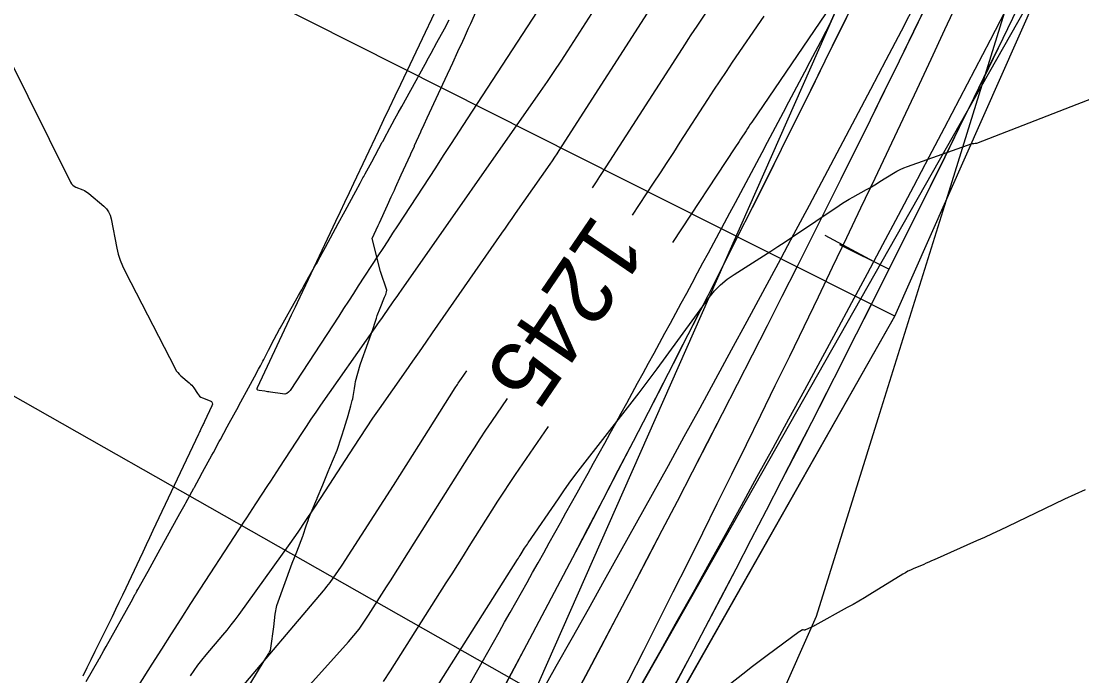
# Model space of a CAD drawing. Extents: x 658976 to 668726, y 639543 to 647196.
# Drawn here: x 662509.7 to 662605.3, y 643582.3 to 643641.2 of the extents above; entities that cross this region are included whole.
import ezdxf

# ---------------------------------------------------------------- set-up
doc = ezdxf.new("R2010")
doc.units = 0
for name, color, linetype in [('Ex_Contour Labels', 7, 'Continuous'), ('Ex_Major Contours', 7, 'Continuous'), ('Ex_Minor Contours', 7, 'Continuous'), ('R_Ramp 15 Degree_Min Ls', 7, 'Continuous'), ('R_Ramp 20 Degree Des Ls', 7, 'Continuous'), ('R_Ramp 20 Degree Des Ls Annot', 7, 'Continuous'), ('R_Ramp 20 Degree Existing Ramp', 7, 'Continuous'), ('R_Ramp 20 Degree_Min Ls', 7, 'Continuous')]:
    doc.layers.add(name, color=color, linetype=linetype)

msp = doc.modelspace()

# ---------------------------------------------------------------- linework, layer by layer
at = {"layer": 'Ex_Major Contours'}
for points in [[(662564.776, 643623.776), (662566.69, 643626.669), (662567.296, 643627.586), (662567.899, 643628.506), (662568.499, 643629.427), (662569.096, 643630.35), (662571.578, 643634.196), (662572.128, 643635.043), (662572.684, 643635.886), (662573.245, 643636.726), (662573.811, 643637.562), (662576.64, 643641.711)], [(662530.586, 643575.766), (662539.184, 643585.33), (662539.677, 643585.903), (662540.145, 643586.494), (662540.587, 643587.104), (662541.005, 643587.734), (662542.624, 643590.29), (662543.029, 643590.93), (662543.433, 643591.569), (662543.837, 643592.208), (662544.241, 643592.848), (662550.036, 643602.031), (662550.543, 643602.826), (662551.057, 643603.616), (662551.577, 643604.402), (662552.105, 643605.183), (662553.515, 643607.248)]]:
    msp.add_lwpolyline(points, dxfattribs=at)
at = {"layer": 'Ex_Minor Contours'}
for points in [[(662557.557, 643644.217), (662549.883, 643632.44), (662549.168, 643631.343), (662548.453, 643630.245), (662547.738, 643629.147), (662547.022, 643628.05), (662543.614, 643622.821), (662543.172, 643622.143), (662542.73, 643621.465), (662542.288, 643620.787), (662541.846, 643620.109), (662540.079, 643617.396), (662539.637, 643616.718), (662539.195, 643616.04), (662538.753, 643615.362), (662538.311, 643614.684), (662533.939, 643607.98), (662533.803, 643607.818), (662533.642, 643607.712), (662533.456, 643607.662), (662533.244, 643607.667), (662532.157, 643607.83), (662532.029, 643607.849), (662531.901, 643607.868), (662531.773, 643607.888), (662531.644, 643607.908), (662531.132, 643607.986), (662531.027, 643608.018), (662530.967, 643608.075), (662530.954, 643608.155), (662530.986, 643608.26), (662533.89, 643614.417), (662534.065, 643614.788), (662534.24, 643615.159), (662534.415, 643615.529), (662534.59, 643615.9), (662538.066, 643623.243), (662538.47, 643624.096), (662538.874, 643624.95), (662539.277, 643625.804), (662539.681, 643626.657), (662541.889, 643631.329), (662542.391, 643632.392), (662542.894, 643633.455), (662543.397, 643634.518), (662543.901, 643635.581), (662548.914, 643646.163)], [(662524.953, 643582.277), (662525.284, 643582.763), (662525.63, 643583.238), (662525.99, 643583.703), (662526.363, 643584.157), (662527.887, 643585.951), (662528.263, 643586.404), (662528.63, 643586.864), (662528.987, 643587.331), (662529.335, 643587.805), (662533.933, 643594.214), (662534.654, 643595.232), (662535.362, 643596.259), (662536.057, 643597.295), (662536.739, 643598.34), (662539.664, 643602.88), (662540.233, 643603.754), (662540.811, 643604.622), (662541.397, 643605.485), (662541.992, 643606.342), (662544.388, 643609.758), (662544.987, 643610.613), (662545.584, 643611.468), (662546.181, 643612.323), (662546.777, 643613.179), (662553.028, 643622.163), (662553.335, 643622.605), (662553.642, 643623.046), (662553.95, 643623.486), (662554.258, 643623.927), (662557.375, 643628.378), (662557.584, 643628.68), (662557.79, 643628.985), (662557.994, 643629.292), (662558.194, 643629.6), (662567.211, 643643.678)], [(662516.78, 643575.854), (662521.496, 643583.323), (662522.364, 643584.693), (662523.237, 643586.059), (662524.116, 643587.423), (662524.999, 643588.783), (662529.773, 643596.107), (662530.043, 643596.52), (662530.313, 643596.934), (662530.582, 643597.347), (662530.852, 643597.761), (662531.931, 643599.415), (662532.2, 643599.829), (662532.47, 643600.242), (662532.739, 643600.656), (662533.009, 643601.069), (662534.991, 643604.11), (662535.413, 643604.752), (662535.842, 643605.392), (662536.275, 643606.027), (662536.714, 643606.659), (662541.595, 643613.619), (662541.793, 643613.901), (662541.991, 643614.184), (662542.188, 643614.466), (662542.385, 643614.749), (662543.172, 643615.881), (662543.369, 643616.164), (662543.567, 643616.447), (662543.764, 643616.729), (662543.962, 643617.012), (662556.491, 643634.907), (662557.119, 643635.815), (662557.739, 643636.729), (662558.349, 643637.649), (662558.949, 643638.576), (662561.38, 643642.371)], [(662561.174, 643626.23), (662561.236, 643626.325), (662561.539, 643626.786), (662561.84, 643627.249), (662562.14, 643627.712), (662569.555, 643639.202), (662569.818, 643639.607), (662570.083, 643640.01), (662570.352, 643640.412), (662570.622, 643640.812), (662571.71, 643642.407)], [(662582.187, 643641.92), (662575.529, 643632.155), (662575.399, 643631.963), (662575.271, 643631.771), (662575.144, 643631.578), (662575.018, 643631.385), (662574.517, 643630.608), (662574.392, 643630.414), (662574.265, 643630.221), (662574.139, 643630.028), (662574.012, 643629.835), (662568.377, 643621.323)], [(662508.382, 643638.367), (662514.159, 643626.74), (662514.244, 643626.6), (662514.349, 643626.482), (662514.474, 643626.386), (662514.62, 643626.312), (662515.243, 643626.06), (662515.395, 643625.991), (662515.54, 643625.911), (662515.679, 643625.819), (662515.81, 643625.716), (662517.145, 643624.583), (662517.385, 643624.343), (662517.576, 643624.074), (662517.717, 643623.777), (662517.809, 643623.45), (662518.327, 643620.815), (662518.454, 643620.268), (662518.619, 643619.735), (662518.821, 643619.215), (662519.06, 643618.707), (662523.574, 643609.95), (662523.68, 643609.766), (662523.803, 643609.596), (662523.942, 643609.439), (662524.098, 643609.295), (662524.849, 643608.668), (662524.962, 643608.566), (662525.067, 643608.456), (662525.164, 643608.339), (662525.252, 643608.214), (662525.587, 643607.7), (662525.678, 643607.581), (662525.784, 643607.479), (662525.904, 643607.395), (662526.04, 643607.329), (662526.718, 643607.057), (662526.85, 643606.981), (662526.922, 643606.882), (662526.936, 643606.76), (662526.892, 643606.615), (662526.222, 643605.201), (662526.177, 643605.106), (662526.132, 643605.011), (662526.087, 643604.916), (662526.042, 643604.821), (662525.863, 643604.441), (662525.818, 643604.346), (662525.774, 643604.251), (662525.729, 643604.156), (662525.684, 643604.061), (662521.572, 643595.364), (662521.266, 643594.717), (662520.961, 643594.071), (662520.655, 643593.424), (662520.35, 643592.777), (662519.131, 643590.188), (662518.825, 643589.542), (662518.516, 643588.896), (662518.205, 643588.252), (662517.891, 643587.609), (662516.35, 643584.468), (662515.988, 643583.731), (662515.625, 643582.994), (662515.261, 643582.257)], [(662543.673, 643575.772), (662554.427, 643592.75), (662554.507, 643592.877), (662554.588, 643593.004), (662554.668, 643593.131), (662554.748, 643593.258), (662555.069, 643593.766), (662555.149, 643593.892), (662555.231, 643594.018), (662555.314, 643594.143), (662555.398, 643594.268), (662558.108, 643598.237), (662558.593, 643598.936), (662559.089, 643599.628), (662559.595, 643600.311), (662560.113, 643600.987), (662564.557, 643606.699), (662565.386, 643607.773), (662566.206, 643608.853), (662567.019, 643609.94), (662567.823, 643611.033), (662571.701, 643616.348), (662572.186, 643616.951), (662572.721, 643617.502), (662573.306, 643617.999), (662573.941, 643618.442), (662576.579, 643620.11), (662577.238, 643620.529), (662577.893, 643620.953), (662578.545, 643621.381), (662579.195, 643621.814), (662583.418, 643624.649), (662583.714, 643624.843), (662584.015, 643625.031), (662584.319, 643625.213), (662584.627, 643625.388), (662585.868, 643626.075), (662586.177, 643626.249), (662586.483, 643626.428), (662586.787, 643626.61), (662587.089, 643626.796), (662588.298, 643627.556), (662588.604, 643627.737), (662588.918, 643627.899), (662589.241, 643628.044), (662589.573, 643628.171), (662595.407, 643630.219), (662595.439, 643630.229), (662595.472, 643630.237), (662595.505, 643630.242), (662595.539, 643630.244), (662595.674, 643630.248), (662595.708, 643630.251), (662595.741, 643630.256), (662595.774, 643630.264), (662595.806, 643630.275), (662607.936, 643634.966)], [(662529.09, 643580.689), (662536.948, 643589.944), (662537.1, 643590.128), (662537.249, 643590.314), (662537.394, 643590.504), (662537.535, 643590.696), (662538.092, 643591.472), (662538.23, 643591.667), (662538.365, 643591.864), (662538.498, 643592.062), (662538.629, 643592.262), (662543.243, 643599.424), (662543.82, 643600.321), (662544.394, 643601.219), (662544.966, 643602.119), (662545.536, 643603.019), (662548.815, 643608.216), (662548.883, 643608.322), (662548.951, 643608.427), (662549.021, 643608.532), (662549.091, 643608.636), (662549.375, 643609.052), (662549.446, 643609.156), (662549.517, 643609.259), (662549.588, 643609.363), (662549.66, 643609.466), (662549.852, 643609.743)], [(662557.182, 643604.75), (662554.225, 643600.419), (662553.684, 643599.618), (662553.15, 643598.813), (662552.624, 643598.003), (662552.104, 643597.189), (662550.042, 643593.92), (662549.526, 643593.103), (662549.01, 643592.287), (662548.494, 643591.47), (662547.977, 643590.654), (662542.952, 643582.721), (662542.324, 643581.774)], [(662605.579, 643599.048), (662604.639, 643598.627), (662603.703, 643598.196), (662602.773, 643597.753), (662598.614, 643595.741), (662597.91, 643595.404), (662597.203, 643595.073), (662596.494, 643594.747), (662595.782, 643594.427), (662591.975, 643592.736), (662591.738, 643592.631), (662591.501, 643592.527), (662591.263, 643592.424), (662591.025, 643592.322), (662590.073, 643591.914), (662589.837, 643591.808), (662589.606, 643591.694), (662589.379, 643591.571), (662589.156, 643591.439), (662586.185, 643589.615), (662585.68, 643589.309), (662585.171, 643589.009), (662584.66, 643588.714), (662584.144, 643588.425), (662581.215, 643586.806), (662581.128, 643586.76), (662581.041, 643586.715), (662580.952, 643586.673), (662580.862, 643586.633), (662580.372, 643586.422), (662580.346, 643586.413), (662580.32, 643586.406), (662580.293, 643586.404), (662580.265, 643586.404), (662580.154, 643586.413), (662580.126, 643586.414), (662580.1, 643586.41), (662580.074, 643586.402), (662580.049, 643586.39), (662579.925, 643586.317), (662579.896, 643586.3), (662579.868, 643586.282), (662579.841, 643586.264), (662579.814, 643586.244), (662576.928, 643584.119), (662576.439, 643583.756), (662575.953, 643583.39), (662575.47, 643583.021), (662574.989, 643582.648), (662567, 643576.408)]]:
    msp.add_lwpolyline(points, dxfattribs=at)
at = {"layer": 'R_Ramp 15 Degree_Min Ls'}
for p, q in [((662588.438, 643614.677), (662626.979, 643701.746)), ((662541.428, 643531.873), (662588.438, 643614.677))]:
    msp.add_line(p, q, dxfattribs=at)
for points in [[(662588.438, 643614.677), (662499.125, 643659.657), (662409.812, 643704.637)], [(662583.437, 643621.143), (662587.907, 643618.902)]]:
    msp.add_lwpolyline(points, dxfattribs=at)
for radius in [1896.359, 1902.359, 1909.859]:
    msp.add_arc((660880.567, 644474.795), radius, 330.415092, 336.123426, dxfattribs=at)
at = {"layer": 'R_Ramp 20 Degree Des Ls'}
for p, q in [((662582.701, 643641.245), (662841.796, 644226.573)), ((662448.953, 643403.354), (662551.241, 643583.524)), ((662551.241, 643583.524), (662551.241, 643583.524))]:
    msp.add_line(p, q, dxfattribs=at)
for points in [[(662577.913, 643579.872), (662581.374, 643587.649), (662587.071, 643605.927), (662592.769, 643624.205), (662598.467, 643642.482), (662604.165, 643660.76), (662605.364, 643662.929), (662608.56, 643668.713), (662616.48, 643683.504), (662624.401, 643698.296), (662630.327, 643709.502), (662636.253, 643720.708), (662646.172, 643739.603), (662654.658, 643756.428)], [(662515.57, 643581.779), (662516.689, 643583.739), (662516.705, 643583.768), (662516.753, 643583.853), (662517.16, 643584.574), (662517.348, 643584.908), (662519.616, 643588.955), (662519.984, 643589.622), (662520.015, 643589.677), (662520.045, 643589.732), (662520.054, 643589.748), (662520.136, 643589.898), (662520.228, 643590.064), (662521.134, 643591.707), (662522.039, 643593.35), (662523.22, 643595.492), (662523.997, 643596.901), (662524.464, 643597.739), (662524.466, 643597.743), (662524.54, 643597.875), (662525.272, 643599.188), (662525.282, 643599.207), (662525.311, 643599.26), (662525.318, 643599.273), (662525.736, 643600.048), (662526.055, 643600.638), (662526.877, 643602.144), (662527.017, 643602.401), (662527.017, 643602.401), (662527.021, 643602.41), (662527.554, 643603.387), (662527.648, 643603.558), (662528.278, 643604.716), (662528.457, 643605.046), (662529.275, 643606.551), (662529.319, 643606.632), (662530.358, 643608.544), (662530.727, 643609.225), (662531.095, 643609.905), (662531.095, 643609.905), (662531.257, 643610.203), (662531.491, 643610.637), (662531.568, 643610.781), (662531.66, 643610.963), (662531.836, 643611.309), (662531.984, 643611.601), (662532.153, 643611.935), (662532.259, 643612.144), (662532.987, 643613.504), (662532.989, 643613.507), (662533.036, 643613.595), (662534.04, 643615.378), (662534.696, 643616.545), (662534.984, 643617.061), (662535.178, 643617.409), (662535.293, 643617.625), (662535.635, 643618.224), (662536.177, 643619.175), (662536.193, 643619.202), (662536.297, 643619.382), (662536.306, 643619.397), (662536.42, 643619.607), (662536.501, 643619.756), (662537.111, 643620.889), (662538.268, 643623.021), (662538.889, 643624.167), (662539.849, 643625.941), (662540.239, 643626.657), (662540.239, 643626.658), (662540.465, 643627.071), (662540.493, 643627.124), (662540.568, 643627.261), (662540.69, 643627.484), (662541.284, 643628.575), (662542.244, 643630.34), (662542.28, 643630.406), (662542.648, 643631.089), (662542.681, 643631.151), (662543.378, 643632.439), (662543.673, 643632.985), (662543.99, 643633.57), (662544.805, 643635.045), (662546.094, 643637.381), (662546.094, 643637.381), (662546.398, 643637.933), (662546.633, 643638.362), (662547.17, 643639.342), (662547.841, 643640.568), (662548.278, 643641.375)]]:
    msp.add_lwpolyline(points, dxfattribs=at)
for radius, end in [(1902.359, 336.123426), (1896.359, 332.401363)]:
    msp.add_arc((660902.12, 644519.781), radius, 330.415092, end, dxfattribs=at)
at = {"layer": 'R_Ramp 20 Degree Des Ls Annot'}
msp.add_line((662562.981, 643576.859), (662609.992, 643659.662), dxfattribs=at)
for points in [[(662562.981, 643576.859), (662389.056, 643675.601)], [(662582.129, 643621.973), (662586.539, 643619.616)]]:
    msp.add_lwpolyline(points, dxfattribs=at)
msp.add_arc((660902.12, 644519.781), 1909.859, 330.415092, 336.123426, dxfattribs=at)
at = {"layer": 'R_Ramp 20 Degree Existing Ramp'}
for p, q in [((662588.434, 643614.668), (662626.975, 643701.737)), ((662541.424, 643531.864), (662588.434, 643614.668))]:
    msp.add_line(p, q, dxfattribs=at)
for points in [[(662588.434, 643614.668), (662499.121, 643659.648), (662409.808, 643704.628)], [(662588.434, 643614.668), (662499.121, 643659.648), (662409.808, 643704.628)], [(662583.441, 643621.149), (662587.91, 643618.909)]]:
    msp.add_lwpolyline(points, dxfattribs=at)
for radius in [1896.359, 1902.359, 1909.859]:
    msp.add_arc((660880.563, 644474.786), radius, 330.415092, 336.123426, dxfattribs=at)
at = {"layer": 'R_Ramp 20 Degree_Min Ls'}
msp.add_line((662548.662, 643564.345), (662841.796, 644226.573), dxfattribs=at)
for points in [[(662577.913, 643579.872), (662581.374, 643587.649), (662587.071, 643605.927), (662592.769, 643624.205), (662598.467, 643642.482), (662604.165, 643660.76), (662605.364, 643662.929), (662608.56, 643668.713), (662616.48, 643683.504), (662624.401, 643698.296), (662630.327, 643709.502), (662636.253, 643720.708), (662646.172, 643739.603), (662654.658, 643756.428)], [(662532.171, 643584.571), (662532.197, 643584.766), (662532.455, 643586.696), (662532.603, 643587.829), (662532.739, 643588.613), (662534.135, 643592.414), (662534.478, 643593.307), (662534.48, 643593.311), (662534.534, 643593.452), (662535.07, 643594.85), (662535.078, 643594.871), (662535.098, 643594.928), (662535.103, 643594.942), (662535.375, 643595.781), (662535.58, 643596.357), (662535.602, 643596.412), (662536.261, 643597.991), (662536.373, 643598.26), (662536.373, 643598.26), (662536.376, 643598.269), (662536.876, 643599.473), (662537.378, 643600.688), (662537.52, 643601.034), (662538.167, 643602.615), (662538.202, 643602.7), (662538.867, 643604.748), (662538.875, 643604.774), (662539.093, 643605.522), (662539.309, 643606.269), (662539.309, 643606.269), (662539.403, 643606.597), (662539.538, 643607.075), (662539.58, 643607.234), (662539.615, 643607.442), (662539.736, 643608.17), (662539.797, 643608.551), (662539.835, 643608.79), (662540.236, 643610.295), (662540.237, 643610.299), (662540.266, 643610.394), (662540.96, 643612.314), (662541.378, 643613.487), (662541.409, 643613.574), (662541.6, 643614.133), (662541.729, 643614.51), (662541.791, 643614.748), (662542.051, 643615.384), (662542.452, 643616.398), (662542.546, 643616.615), (662542.553, 643616.631), (662542.619, 643616.862), (662542.664, 643617.028), (662542.079, 643618.69), (662541.337, 643621.662), (662541.874, 643622.846), (662541.977, 643623.073), (662542.703, 643624.678), (662543.042, 643625.416), (662543.042, 643625.417), (662543.238, 643625.844), (662543.328, 643626.04), (662543.434, 643626.27), (662543.949, 643627.395), (662544.781, 643629.217), (662544.812, 643629.286), (662545.129, 643629.991), (662545.158, 643630.055), (662545.709, 643631.275), (662545.758, 643631.385), (662546.013, 643631.95), (662546.285, 643632.554), (662548.121, 643636.484), (662548.121, 643636.484), (662548.385, 643637.054), (662548.589, 643637.496), (662549.055, 643638.508), (662549.491, 643639.455), (662549.637, 643639.773), (662550.015, 643640.606), (662550.206, 643641.029), (662550.775, 643642.285)], [(662529.194, 643579.665), (662531.612, 643583.645), (662532.009, 643584.299), (662532.042, 643584.353), (662532.074, 643584.407), (662532.084, 643584.423), (662532.171, 643584.571)]]:
    msp.add_lwpolyline(points, dxfattribs=at)
msp.add_arc((660868.08, 644442.881), 1902.359, 330.415092, 336.123426, dxfattribs=at)

# ---------------------------------------------------------------- texts
at = {"layer": 'Ex_Contour Labels'}
msp.add_text('1245', height=6, rotation=235.73376, dxfattribs=at).set_placement((662561.358, 643624.088))

doc.saveas('drawing.dxf')
